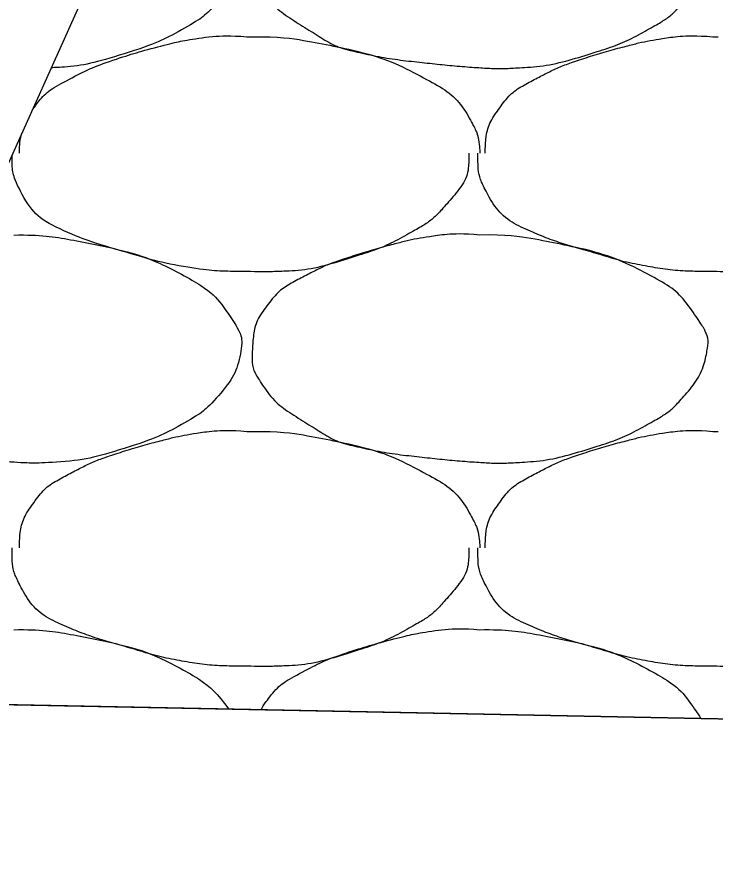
# Model space of a CAD drawing. Extents: x 1373719 to 1374161, y 379835 to 380167.
# Drawn here: x 1373978.589 to 1373979.28, y 380058.646 to 380059.475 of the extents above; entities that cross this region are included whole.
import ezdxf

# ---------------------------------------------------------------- set-up
doc = ezdxf.new("R2010")
doc.units = 0
doc.layers.add('Aggregate Base Course', color=7, linetype='Continuous')
doc.layers.add('SIGNATURE', color=7, linetype='Continuous')

msp = doc.modelspace()

# ---------------------------------------------------------------- linework, layer by layer
msp.add_line((1373964.6908, 380059.07229), (1373986.02742, 380058.64556))
at = {"layer": 'Aggregate Base Course'}
for points, degree in [([(1373979.04744, 380059.65), (1373979.0738, 380059.65036), (1373979.10025, 380059.64639), (1373979.12664, 380059.641), (1373979.15886, 380059.63442), (1373979.18855, 380059.62461), (1373979.21844, 380059.6086), (1373979.23837, 380059.59792), (1373979.252, 380059.58345), (1373979.26524, 380059.5636), (1373979.27093, 380059.55506), (1373979.27399, 380059.54523), (1373979.27244, 380059.5366), (1373979.26939, 380059.5197), (1373979.26058, 380059.50291), (1373979.24724, 380059.488), (1373979.2388, 380059.47858), (1373979.23048, 380059.47222), (1373979.22024, 380059.4664), (1373979.2021, 380059.45609), (1373979.18422, 380059.44745), (1373979.16444, 380059.4412), (1373979.13888, 380059.43313), (1373979.11336, 380059.42664), (1373979.08704, 380059.425), (1373979.07385, 380059.42418), (1373979.0606, 380059.42412), (1373979.04744, 380059.425), (1373979.02761, 380059.42632), (1373979.00783, 380059.42823), (1373978.98804, 380059.4304), (1373978.96624, 380059.43279), (1373978.94473, 380059.43623), (1373978.92324, 380059.4412), (1373978.90558, 380059.44528), (1373978.89041, 380059.45472), (1373978.87464, 380059.4646), (1373978.85676, 380059.4758), (1373978.84223, 380059.48672), (1373978.82964, 380059.506), (1373978.82316, 380059.51591), (1373978.82185, 380059.52652), (1373978.82244, 380059.5366), (1373978.82328, 380059.5512), (1373978.82635, 380059.56591), (1373978.83684, 380059.5798), (1373978.84745, 380059.59386), (1373978.859, 380059.60139), (1373978.87284, 380059.6086), (1373978.88468, 380059.61478), (1373978.89631, 380059.62057), (1373978.90884, 380059.6248), (1373978.92672, 380059.63084), (1373978.94457, 380059.63624), (1373978.96284, 380059.641), (1373978.97416, 380059.64395), (1373978.98548, 380059.64639), (1373978.99704, 380059.6482), (1373979.01371, 380059.65081), (1373979.03073, 380059.65144), (1373979.04744, 380059.65)], 3), ([(1373978.71459, 380059.62764), (1373978.72909, 380059.6225), (1373978.74334, 380059.61626), (1373978.77757, 380059.59792), (1373978.7912, 380059.58345), (1373978.81013, 380059.55506), (1373978.81319, 380059.54523), (1373978.80859, 380059.5197), (1373978.79978, 380059.50291), (1373978.778, 380059.47858), (1373978.76968, 380059.47222), (1373978.7413, 380059.45609), (1373978.72342, 380059.44745), (1373978.67808, 380059.43313), (1373978.65256, 380059.42664), (1373978.62533, 380059.42494), (1373978.62442, 380059.42489), (1373978.62351, 380059.42484)], 3), ([(1373978.60465, 380059.38285), (1373978.60523, 380059.3837), (1373978.60582, 380059.38455), (1373978.61634, 380059.39902), (1373978.6286, 380059.40699), (1373978.65428, 380059.42038), (1373978.66591, 380059.42617), (1373978.69632, 380059.43644), (1373978.71417, 380059.44184), (1373978.74376, 380059.44955), (1373978.75508, 380059.45199), (1373978.78331, 380059.45641), (1373978.80033, 380059.45704), (1373978.81704, 380059.4556)], 3), ([(1373978.81704, 380059.4556), (1373978.81883, 380059.4555), (1373978.82064, 380059.45571), (1373978.82244, 380059.4556)], 2), ([(1373978.82244, 380059.4556), (1373978.8488, 380059.45596), (1373978.87525, 380059.45199), (1373978.90164, 380059.4466), (1373978.93386, 380059.44002), (1373978.96355, 380059.43021), (1373978.99344, 380059.4142), (1373979.01337, 380059.40352), (1373979.02928, 380059.3896), (1373979.04024, 380059.3692), (1373979.04495, 380059.36042), (1373979.04671, 380059.35149), (1373979.04744, 380059.3422), (1373979.04748, 380059.3416), (1373979.04755, 380059.34099), (1373979.04744, 380059.3404)], 3), ([(1373979.05284, 380059.3404), (1373979.05286, 380059.341), (1373979.05282, 380059.3416), (1373979.05284, 380059.3422), (1373979.05317, 380059.35738), (1373979.05745, 380059.37195), (1373979.06724, 380059.3854), (1373979.07714, 380059.39902), (1373979.0894, 380059.40699), (1373979.10324, 380059.4142), (1373979.11508, 380059.42038), (1373979.12671, 380059.42617), (1373979.13924, 380059.4304), (1373979.15712, 380059.43644), (1373979.17497, 380059.44184), (1373979.19324, 380059.4466), (1373979.20456, 380059.44955), (1373979.21588, 380059.45199), (1373979.22744, 380059.4538), (1373979.24411, 380059.45641), (1373979.26113, 380059.45704), (1373979.27784, 380059.4556)], 3), ([(1373979.27784, 380059.4556), (1373979.27963, 380059.4555), (1373979.28144, 380059.45571), (1373979.28324, 380059.4556)], 2), ([(1373978.59204, 380059.3404), (1373978.59206, 380059.341), (1373978.59202, 380059.3416), (1373978.59217, 380059.34826), (1373978.59293, 380059.35423), (1373978.59442, 380059.36007)], 3), ([(1373978.81704, 380059.2234), (1373978.81464, 380059.2234), (1373978.81224, 380059.2234), (1373978.78995, 380059.2234), (1373978.77015, 380059.22526), (1373978.72941, 380059.23258), (1373978.70935, 380059.239), (1373978.67123, 380059.24995), (1373978.65415, 380059.25565), (1373978.61798, 380059.27119), (1373978.60212, 380059.28499), (1373978.58685, 380059.31438), (1373978.58484, 380059.32452), (1373978.58484, 380059.33624), (1373978.58484, 380059.33748), (1373978.58484, 380059.33872)], 3), ([(1373979.03664, 380059.3404), (1373979.03668, 380059.3386), (1373979.0367, 380059.3368), (1373979.03664, 380059.335), (1373979.03597, 380059.31675), (1373979.02439, 380059.30094), (1373979.01144, 380059.2864), (1373979.00325, 380059.27721), (1373978.99468, 380059.27062), (1373978.98444, 380059.2648), (1373978.9663, 380059.25449), (1373978.94842, 380059.24585), (1373978.92864, 380059.2396), (1373978.90308, 380059.23153), (1373978.87758, 380059.22443), (1373978.85124, 380059.2234), (1373978.83984, 380059.22295), (1373978.82842, 380059.22289), (1373978.81704, 380059.2234)], 3), ([(1373979.27784, 380059.2234), (1373979.27544, 380059.2234), (1373979.27304, 380059.2234), (1373979.27064, 380059.2234), (1373979.25075, 380059.2234), (1373979.23095, 380059.22526), (1373979.21124, 380059.2288), (1373979.19021, 380059.23258), (1373979.17015, 380059.239), (1373979.14969, 380059.24488), (1373979.13203, 380059.24995), (1373979.11495, 380059.25565), (1373979.09784, 380059.263), (1373979.07878, 380059.27119), (1373979.06292, 380059.28499), (1373979.05284, 380059.3044), (1373979.04765, 380059.31438), (1373979.04564, 380059.32452), (1373979.04564, 380059.335), (1373979.04564, 380059.3368), (1373979.04564, 380059.3386), (1373979.04564, 380059.3404)], 3), ([(1373979.49744, 380059.3404), (1373979.49748, 380059.3386), (1373979.4975, 380059.3368), (1373979.49744, 380059.335), (1373979.49677, 380059.31675), (1373979.48519, 380059.30094), (1373979.47224, 380059.2864), (1373979.46405, 380059.27721), (1373979.45548, 380059.27062), (1373979.44524, 380059.2648), (1373979.4271, 380059.25449), (1373979.40922, 380059.24585), (1373979.38944, 380059.2396), (1373979.36388, 380059.23153), (1373979.33838, 380059.22443), (1373979.31204, 380059.2234), (1373979.30064, 380059.22295), (1373979.28922, 380059.22289), (1373979.27784, 380059.2234)], 3), ([(1373979.04744, 380059.2594), (1373979.0738, 380059.25976), (1373979.10025, 380059.25579), (1373979.12664, 380059.2504), (1373979.15886, 380059.24382), (1373979.18855, 380059.23401), (1373979.21844, 380059.218), (1373979.23837, 380059.20732), (1373979.252, 380059.19285), (1373979.26524, 380059.173), (1373979.27093, 380059.16446), (1373979.27399, 380059.15463), (1373979.27244, 380059.146), (1373979.26939, 380059.1291), (1373979.26058, 380059.11231), (1373979.24724, 380059.0974), (1373979.2388, 380059.08798), (1373979.23048, 380059.08162), (1373979.22024, 380059.0758), (1373979.2021, 380059.06549), (1373979.18422, 380059.05685), (1373979.16444, 380059.0506), (1373979.13888, 380059.04253), (1373979.11336, 380059.03604), (1373979.08704, 380059.0344), (1373979.07385, 380059.03358), (1373979.0606, 380059.03352), (1373979.04744, 380059.0344), (1373979.02761, 380059.03572), (1373979.00783, 380059.03763), (1373978.98804, 380059.0398), (1373978.96624, 380059.04219), (1373978.94473, 380059.04563), (1373978.92324, 380059.0506), (1373978.90558, 380059.05468), (1373978.89041, 380059.06412), (1373978.87464, 380059.074), (1373978.85676, 380059.0852), (1373978.84223, 380059.09612), (1373978.82964, 380059.1154), (1373978.82316, 380059.12531), (1373978.82185, 380059.13592), (1373978.82244, 380059.146), (1373978.82328, 380059.1606), (1373978.82635, 380059.17531), (1373978.83684, 380059.1892), (1373978.84745, 380059.20326), (1373978.859, 380059.21079), (1373978.87284, 380059.218), (1373978.88468, 380059.22418), (1373978.89631, 380059.22997), (1373978.90884, 380059.2342), (1373978.92672, 380059.24024), (1373978.94457, 380059.24564), (1373978.96284, 380059.2504), (1373978.97416, 380059.25335), (1373978.98548, 380059.25579), (1373978.99704, 380059.2576), (1373979.01371, 380059.26021), (1373979.03073, 380059.26084), (1373979.04744, 380059.2594)], 3), ([(1373978.58664, 380059.2594), (1373978.613, 380059.25976), (1373978.63945, 380059.25579), (1373978.69806, 380059.24382), (1373978.72775, 380059.23401), (1373978.77757, 380059.20732), (1373978.7912, 380059.19285), (1373978.81013, 380059.16446), (1373978.81319, 380059.15463), (1373978.80859, 380059.1291), (1373978.79978, 380059.11231), (1373978.778, 380059.08798), (1373978.76968, 380059.08162), (1373978.7413, 380059.06549), (1373978.72342, 380059.05685), (1373978.67808, 380059.04253), (1373978.65256, 380059.03604), (1373978.61305, 380059.03358), (1373978.5998, 380059.03352), (1373978.56681, 380059.03572), (1373978.54703, 380059.03763), (1373978.50544, 380059.04219), (1373978.48393, 380059.04563), (1373978.46032, 380059.05109), (1373978.45824, 380059.05165), (1373978.45619, 380059.05229)], 3), ([(1373978.59204, 380058.9498), (1373978.59206, 380058.9504), (1373978.59202, 380058.951), (1373978.59204, 380058.9516), (1373978.59237, 380058.96678), (1373978.59665, 380058.98135), (1373978.60644, 380058.9948), (1373978.61634, 380059.00842), (1373978.6286, 380059.01639), (1373978.64244, 380059.0236), (1373978.65428, 380059.02978), (1373978.66591, 380059.03557), (1373978.67844, 380059.0398), (1373978.69632, 380059.04584), (1373978.71417, 380059.05124), (1373978.73244, 380059.056), (1373978.74376, 380059.05895), (1373978.75508, 380059.06139), (1373978.76664, 380059.0632), (1373978.78331, 380059.06581), (1373978.80033, 380059.06644), (1373978.81704, 380059.065)], 3), ([(1373978.81704, 380059.065), (1373978.81883, 380059.0649), (1373978.82064, 380059.06511), (1373978.82244, 380059.065)], 2), ([(1373978.82244, 380059.065), (1373978.8488, 380059.06536), (1373978.87525, 380059.06139), (1373978.90164, 380059.056), (1373978.93386, 380059.04942), (1373978.96355, 380059.03961), (1373978.99344, 380059.0236), (1373979.01337, 380059.01292), (1373979.02928, 380058.999), (1373979.04024, 380058.9786), (1373979.04495, 380058.96982), (1373979.04671, 380058.96089), (1373979.04744, 380058.9516), (1373979.04748, 380058.951), (1373979.04755, 380058.95039), (1373979.04744, 380058.9498)], 3), ([(1373979.05284, 380058.9498), (1373979.05286, 380058.9504), (1373979.05282, 380058.951), (1373979.05284, 380058.9516), (1373979.05317, 380058.96678), (1373979.05745, 380058.98135), (1373979.06724, 380058.9948), (1373979.07714, 380059.00842), (1373979.0894, 380059.01639), (1373979.10324, 380059.0236), (1373979.11508, 380059.02978), (1373979.12671, 380059.03557), (1373979.13924, 380059.0398), (1373979.15712, 380059.04584), (1373979.17497, 380059.05124), (1373979.19324, 380059.056), (1373979.20456, 380059.05895), (1373979.21588, 380059.06139), (1373979.22744, 380059.0632), (1373979.24411, 380059.06581), (1373979.26113, 380059.06644), (1373979.27784, 380059.065)], 3), ([(1373979.27784, 380059.065), (1373979.27963, 380059.0649), (1373979.28144, 380059.06511), (1373979.28324, 380059.065)], 2), ([(1373978.81704, 380058.8328), (1373978.81464, 380058.8328), (1373978.81224, 380058.8328), (1373978.80984, 380058.8328), (1373978.78995, 380058.8328), (1373978.77015, 380058.83466), (1373978.75044, 380058.8382), (1373978.72941, 380058.84198), (1373978.70935, 380058.8484), (1373978.68889, 380058.85428), (1373978.67123, 380058.85935), (1373978.65415, 380058.86505), (1373978.63704, 380058.8724), (1373978.61798, 380058.88059), (1373978.60212, 380058.89439), (1373978.59204, 380058.9138), (1373978.58685, 380058.92378), (1373978.58484, 380058.93392), (1373978.58484, 380058.9444), (1373978.58484, 380058.9462), (1373978.58484, 380058.948), (1373978.58484, 380058.9498)], 3), ([(1373979.03664, 380058.9498), (1373979.03668, 380058.948), (1373979.0367, 380058.9462), (1373979.03664, 380058.9444), (1373979.03597, 380058.92615), (1373979.02439, 380058.91034), (1373979.01144, 380058.8958), (1373979.00325, 380058.88661), (1373978.99468, 380058.88002), (1373978.98444, 380058.8742), (1373978.9663, 380058.86389), (1373978.94842, 380058.85525), (1373978.92864, 380058.849), (1373978.90308, 380058.84093), (1373978.87758, 380058.83383), (1373978.85124, 380058.8328), (1373978.83984, 380058.83235), (1373978.82842, 380058.83229), (1373978.81704, 380058.8328)], 3), ([(1373979.27784, 380058.8328), (1373979.27544, 380058.8328), (1373979.27304, 380058.8328), (1373979.27064, 380058.8328), (1373979.25075, 380058.8328), (1373979.23095, 380058.83466), (1373979.21124, 380058.8382), (1373979.19021, 380058.84198), (1373979.17015, 380058.8484), (1373979.14969, 380058.85428), (1373979.13203, 380058.85935), (1373979.11495, 380058.86505), (1373979.09784, 380058.8724), (1373979.07878, 380058.88059), (1373979.06292, 380058.89439), (1373979.05284, 380058.9138), (1373979.04765, 380058.92378), (1373979.04564, 380058.93392), (1373979.04564, 380058.9444), (1373979.04564, 380058.9462), (1373979.04564, 380058.948), (1373979.04564, 380058.9498)], 3), ([(1373979.49744, 380058.9498), (1373979.49748, 380058.948), (1373979.4975, 380058.9462), (1373979.49744, 380058.9444), (1373979.49677, 380058.92615), (1373979.48519, 380058.91034), (1373979.47224, 380058.8958), (1373979.46405, 380058.88661), (1373979.45548, 380058.88002), (1373979.44524, 380058.8742), (1373979.4271, 380058.86389), (1373979.40922, 380058.85525), (1373979.38944, 380058.849), (1373979.36388, 380058.84093), (1373979.33838, 380058.83383), (1373979.31204, 380058.8328), (1373979.30064, 380058.83235), (1373979.28922, 380058.83229), (1373979.27784, 380058.8328)], 3), ([(1373978.83102, 380058.78949), (1373978.83265, 380058.79256), (1373978.83457, 380058.7956), (1373978.84745, 380058.81266), (1373978.859, 380058.82019), (1373978.88468, 380058.83358), (1373978.89631, 380058.83937), (1373978.92672, 380058.84964), (1373978.94457, 380058.85504), (1373978.97416, 380058.86275), (1373978.98548, 380058.86519), (1373979.01371, 380058.86961), (1373979.03073, 380058.87024), (1373979.04744, 380058.8688)], 3), ([(1373978.58664, 380058.8688), (1373978.613, 380058.86916), (1373978.63945, 380058.86519), (1373978.69806, 380058.85322), (1373978.72775, 380058.84341), (1373978.77489, 380058.81816), (1373978.78742, 380058.80608), (1373978.79906, 380058.79013)], 3), ([(1373979.04744, 380058.8688), (1373979.0738, 380058.86916), (1373979.10025, 380058.86519), (1373979.15886, 380058.85322), (1373979.18855, 380058.84341), (1373979.23837, 380058.81672), (1373979.252, 380058.80225), (1373979.26559, 380058.78187), (1373979.26594, 380058.78133), (1373979.26627, 380058.78078)], 3)]:
    msp.add_open_spline(points, degree=degree, dxfattribs=at)
at = {"layer": 'SIGNATURE'}
msp.add_lwpolyline([(1373986.02742, 380058.64556), (1373978.34256, 380058.79926), (1373978.88655, 380060.01052), (1373979.54152, 380059.98555), (1373979.28452, 380060.24255), (1373979.70707, 380060.22565), (1373982.08573, 380059.63098)], close=True, dxfattribs=at)

doc.saveas('drawing.dxf')
